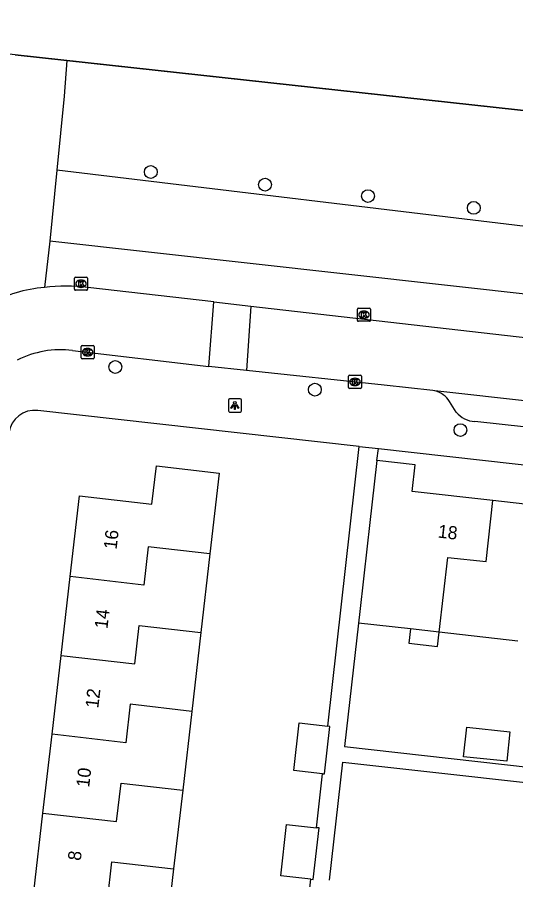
# Model space of a CAD drawing. Extents: x 162082 to 163393, y 388091 to 388632.
# Drawn here: x 162662.6 to 162700.6, y 388132.5 to 388198.4 of the extents above; entities that cross this region are included whole.
import ezdxf

# ---------------------------------------------------------------- set-up
doc = ezdxf.new("R2010")
doc.units = 0
for name, color, linetype in [('IMGEO_Boom', 7, 'Continuous'), ('IMGEO_Groenvoorziening', 7, 'Continuous'), ('IMGEO_Hek', 7, 'Continuous'), ('IMGEO_Kolk', 7, 'Continuous'), ('IMGEO_Lichtpunt', 7, 'Continuous'), ('IMGEO_Pand', 7, 'Continuous'), ('IMGEO_Pand_nummerreeks', 7, 'Continuous'), ('IMGEO_Pand_overbouw', 7, 'Continuous'), ('IMGEO_Rijbaan_lokaal_open', 7, 'Continuous'), ('IMGEO_Voetpad_open', 7, 'Continuous')]:
    doc.layers.add(name, color=color, linetype=linetype)

msp = doc.modelspace()

# ---------------------------------------------------------------- linework, layer by layer
at = {"layer": 'IMGEO_Boom'}
for centre in [(162672.771, 388186.553), (162681.487, 388185.582), (162689.335, 388184.709), (162697.41, 388183.81), (162670.063, 388171.667), (162685.288, 388169.933), (162696.391, 388166.846)]:
    msp.add_circle(centre, 0.489, dxfattribs=at)
at = {"layer": 'IMGEO_Groenvoorziening'}
for points in [[(162666.371, 388195.051), (162704.239, 388190.913)], [(162703.27, 388182.157), (162665.601, 388186.69)]]:
    msp.add_lwpolyline(points, dxfattribs=at)
at = {"layer": 'IMGEO_Hek'}
msp.add_lwpolyline([(162704.239, 388190.917), (162662.426, 388195.481), (162637.2, 388198.38), (162612.235, 388201.026), (162600.069, 388202.629), (162596.208, 388203.054)], dxfattribs=at)
at = {"layer": 'IMGEO_Kolk'}
for p, q in [((162667.023, 388178.517), (162667.875, 388178.517)), ((162666.948, 388177.591), (162666.948, 388178.443)), ((162667.436, 388178.297), (162667.461, 388178.297)), ((162667.949, 388178.443), (162667.949, 388177.591)), ((162667.875, 388177.517), (162667.023, 388177.517)), ((162667.459, 388177.737), (162667.434, 388177.737)), ((162688.529, 388175.224), (162688.529, 388176.076)), ((162688.604, 388176.15), (162689.456, 388176.15)), ((162689.017, 388175.93), (162689.042, 388175.93)), ((162689.53, 388176.076), (162689.53, 388175.224)), ((162689.04, 388175.37), (162689.015, 388175.37)), ((162689.456, 388175.15), (162688.604, 388175.15)), ((162667.454, 388172.367), (162667.454, 388173.219)), ((162667.529, 388173.293), (162668.381, 388173.293)), ((162668.455, 388173.219), (162668.455, 388172.367)), ((162667.942, 388173.073), (162667.967, 388173.073)), ((162668.381, 388172.293), (162667.529, 388172.293)), ((162667.965, 388172.513), (162667.94, 388172.513)), ((162687.845, 388170.1), (162687.845, 388170.952)), ((162687.92, 388171.026), (162688.772, 388171.026)), ((162688.333, 388170.806), (162688.358, 388170.806)), ((162688.846, 388170.952), (162688.846, 388170.1)), ((162688.772, 388170.026), (162687.92, 388170.026)), ((162688.356, 388170.246), (162688.331, 388170.246))]:
    msp.add_line(p, q, dxfattribs=at)
for points in [[(162667.023, 388178.517), (162667.875, 388178.517)], [(162666.948, 388177.591), (162666.948, 388178.443)], [(162667.269, 388178.217), (162667.392, 388178.217), (162667.392, 388178.066), (162667.522, 388178.217), (162667.686, 388178.217), (162667.54, 388178.066), (162667.693, 388177.817), (162667.541, 388177.817), (162667.456, 388177.981), (162667.392, 388177.914), (162667.392, 388177.817), (162667.269, 388177.817), (162667.269, 388178.217)], [(162667.949, 388178.443), (162667.949, 388177.591)], [(162667.875, 388177.517), (162667.023, 388177.517)], [(162688.529, 388175.224), (162688.529, 388176.076)], [(162688.604, 388176.15), (162689.456, 388176.15)], [(162688.85, 388175.85), (162688.973, 388175.85), (162688.973, 388175.699), (162689.103, 388175.85), (162689.267, 388175.85), (162689.121, 388175.699), (162689.274, 388175.45), (162689.122, 388175.45), (162689.037, 388175.614), (162688.973, 388175.547), (162688.973, 388175.45), (162688.85, 388175.45), (162688.85, 388175.85)], [(162689.53, 388176.076), (162689.53, 388175.224)], [(162689.456, 388175.15), (162688.604, 388175.15)], [(162667.454, 388172.367), (162667.454, 388173.219)], [(162667.529, 388173.293), (162668.381, 388173.293)], [(162668.455, 388173.219), (162668.455, 388172.367)], [(162667.775, 388172.993), (162667.898, 388172.993), (162667.898, 388172.842), (162668.028, 388172.993), (162668.192, 388172.993), (162668.046, 388172.842), (162668.199, 388172.593), (162668.047, 388172.593), (162667.962, 388172.757), (162667.898, 388172.69), (162667.898, 388172.593), (162667.775, 388172.593), (162667.775, 388172.993)], [(162668.381, 388172.293), (162667.529, 388172.293)], [(162687.845, 388170.1), (162687.845, 388170.952)], [(162687.92, 388171.026), (162688.772, 388171.026)], [(162688.166, 388170.726), (162688.289, 388170.726), (162688.289, 388170.575), (162688.419, 388170.726), (162688.583, 388170.726), (162688.437, 388170.575), (162688.59, 388170.326), (162688.438, 388170.326), (162688.353, 388170.49), (162688.289, 388170.423), (162688.289, 388170.326), (162688.166, 388170.326), (162688.166, 388170.726)], [(162688.846, 388170.952), (162688.846, 388170.1)], [(162688.772, 388170.026), (162687.92, 388170.026)]]:
    msp.add_lwpolyline(points, dxfattribs=at)
for centre, start, end in [((162667.025, 388178.441), 91.55205, 178.44795), ((162667.025, 388178.441), 91.55205, 178.44795), ((162667.873, 388178.441), 1.55205, 88.44795), ((162667.873, 388178.441), 1.55205, 88.44795), ((162667.025, 388177.593), 181.55205, 268.44795), ((162667.025, 388177.593), 181.55205, 268.44795), ((162667.873, 388177.593), 271.55205, 358.44795), ((162667.873, 388177.593), 271.55205, 358.44795), ((162688.606, 388176.074), 91.55205, 178.44795), ((162688.606, 388176.074), 91.55205, 178.44795), ((162689.454, 388176.074), 1.55205, 88.44795), ((162689.454, 388176.074), 1.55205, 88.44795), ((162688.606, 388175.226), 181.55205, 268.44795), ((162688.606, 388175.226), 181.55205, 268.44795), ((162689.454, 388175.226), 271.55205, 358.44795), ((162689.454, 388175.226), 271.55205, 358.44795), ((162667.531, 388173.217), 91.55205, 178.44795), ((162667.531, 388173.217), 91.55205, 178.44795), ((162668.379, 388173.217), 1.55205, 88.44795), ((162668.379, 388173.217), 1.55205, 88.44795), ((162667.531, 388172.369), 181.55205, 268.44795), ((162667.531, 388172.369), 181.55205, 268.44795), ((162668.379, 388172.369), 271.55205, 358.44795), ((162668.379, 388172.369), 271.55205, 358.44795), ((162687.922, 388170.95), 91.55205, 178.44795), ((162687.922, 388170.95), 91.55205, 178.44795), ((162688.77, 388170.95), 1.55205, 88.44795), ((162688.77, 388170.95), 1.55205, 88.44795), ((162687.922, 388170.102), 181.55205, 268.44795), ((162687.922, 388170.102), 181.55205, 268.44795), ((162688.77, 388170.102), 271.55205, 358.44795), ((162688.77, 388170.102), 271.55205, 358.44795)]:
    msp.add_arc(centre, 0.0765, start, end, dxfattribs=at)
for centre, major_axis, ratio, start_param, end_param in [((162667.435, 388178.017), (-0.387, 0.002), 0.722429, 4.712389, 7.853982), ((162667.46, 388178.017), (-0.39, 0.002), 0.717154, 1.570796, 4.712389), ((162689.016, 388175.65), (-0.387, 0.002), 0.722429, 4.712389, 7.853982), ((162689.041, 388175.65), (-0.39, 0.002), 0.717154, 1.570796, 4.712389), ((162667.941, 388172.793), (-0.387, 0.002), 0.722429, 4.712389, 7.853982), ((162667.966, 388172.793), (-0.39, 0.002), 0.717154, 1.570796, 4.712389), ((162688.332, 388170.526), (-0.387, 0.002), 0.722429, 4.712389, 7.853982), ((162688.357, 388170.526), (-0.39, 0.002), 0.717154, 1.570796, 4.712389)]:
    msp.add_ellipse(centre, major_axis=major_axis, ratio=ratio, start_param=start_param, end_param=end_param, dxfattribs=at)
at = {"layer": 'IMGEO_Lichtpunt'}
for p, q in [((162678.687, 388169.127), (162678.687, 388168.32)), ((162678.687, 388169.127), (162678.687, 388168.32)), ((162679.589, 388169.222), (162678.781, 388169.222)), ((162679.589, 388169.222), (162678.781, 388169.222)), ((162679.683, 388168.32), (162679.683, 388169.127)), ((162679.683, 388168.32), (162679.683, 388169.127)), ((162678.781, 388168.226), (162679.589, 388168.226)), ((162678.781, 388168.226), (162679.589, 388168.226))]:
    msp.add_line(p, q, dxfattribs=at)
for points in [[(162679.061, 388168.791), (162679.1, 388168.763), (162678.912, 388168.501), (162678.874, 388168.528), (162679.061, 388168.791)], [(162679.163, 388168.743), (162679.21, 388168.743), (162679.21, 388168.421), (162679.163, 388168.421), (162679.163, 388168.743)], [(162679.273, 388168.763), (162679.311, 388168.79), (162679.498, 388168.528), (162679.459, 388168.5), (162679.273, 388168.763)]]:
    msp.add_lwpolyline(points, dxfattribs=at)
msp.add_circle((162679.186, 388168.925), 0.0994, dxfattribs=at)
for centre, start, end in [((162678.781, 388169.127), 90, 180), ((162678.781, 388169.127), 90, 180), ((162679.589, 388169.127), 0, 90), ((162679.589, 388169.127), 0, 90), ((162678.781, 388168.32), 180, 270), ((162678.781, 388168.32), 180, 270), ((162679.589, 388168.32), 270, 0), ((162679.589, 388168.32), 270, 360)]:
    msp.add_arc(centre, 0.0946, start, end, dxfattribs=at)
at = {"layer": 'IMGEO_Pand'}
for points in [[(162666.622, 388155.663), (162667.332, 388161.831), (162672.859, 388161.195), (162673.195, 388164.118), (162677.989, 388163.566), (162677.28, 388157.402)], [(162690.025, 388164.519), (162689.464, 388159.551), (162689.286, 388157.973), (162688.726, 388153.005), (162688.625, 388152.114)], [(162698.866, 388161.469), (162692.715, 388162.163), (162692.944, 388164.19), (162690.025, 388164.519)], [(162694.777, 388151.42), (162695.42, 388157.132), (162698.344, 388156.802), (162698.866, 388161.469)], [(162704.866, 388160.792), (162698.866, 388161.469)], [(162677.28, 388157.402), (162672.577, 388157.946), (162672.24, 388155.018), (162666.622, 388155.663)], [(162677.28, 388157.402), (162676.588, 388151.388)], [(162665.93, 388149.644), (162666.622, 388155.663)], [(162665.93, 388149.644), (162671.548, 388148.999), (162671.885, 388151.932), (162676.588, 388151.388)], [(162694.777, 388151.42), (162692.591, 388151.667), (162688.625, 388152.114)], [(162676.588, 388151.388), (162675.896, 388145.373)], [(162700.78, 388150.743), (162694.777, 388151.42)], [(162665.238, 388143.626), (162665.93, 388149.644)], [(162675.896, 388145.373), (162671.193, 388145.917), (162670.856, 388142.981), (162665.238, 388143.626)], [(162675.896, 388145.373), (162675.205, 388139.359)], [(162685.873, 388140.615), (162683.681, 388140.86), (162684.087, 388144.488), (162686.28, 388144.243)], [(162685.873, 388140.615), (162686.025, 388140.598), (162686.43, 388144.226), (162686.28, 388144.243)], [(162664.545, 388137.607), (162665.238, 388143.626)], [(162700.152, 388143.803), (162699.931, 388141.582), (162696.629, 388141.897), (162696.872, 388144.159), (162700.152, 388143.803)], [(162664.545, 388137.607), (162670.164, 388136.962), (162670.502, 388139.904), (162675.205, 388139.359)], [(162675.205, 388139.359), (162674.513, 388133.345)], [(162663.853, 388131.589), (162664.545, 388137.607)], [(162684.969, 388132.561), (162682.683, 388132.816), (162683.123, 388136.749), (162685.41, 388136.493)], [(162684.969, 388132.561), (162685.164, 388132.539), (162685.604, 388136.471), (162685.41, 388136.493)], [(162663.853, 388131.589), (162669.472, 388130.944), (162669.81, 388133.889), (162674.513, 388133.345)], [(162674.513, 388133.345), (162673.821, 388127.33)]]:
    msp.add_lwpolyline(points, dxfattribs=at)
at = {"layer": 'IMGEO_Pand_overbouw'}
msp.add_lwpolyline([(162694.777, 388151.42), (162692.591, 388151.667), (162692.467, 388150.568), (162694.654, 388150.322)], close=True, dxfattribs=at)
at = {"layer": 'IMGEO_Rijbaan_lokaal_open'}
for points in [[(162677.587, 388176.629), (162667.962, 388177.734)], [(162677.203, 388171.704), (162677.587, 388176.629)], [(162677.587, 388176.629), (162680.392, 388176.308)], [(162680.392, 388176.308), (162680.066, 388171.399)], [(162680.392, 388176.308), (162716.658, 388172.147), (162723.437, 388171.392), (162745.54, 388168.934), (162751.96, 388168.22), (162757.203, 388167.636)], [(162666.796, 388172.923), (162677.203, 388171.704)], [(162680.066, 388171.399), (162677.203, 388171.704)], [(162694.451, 388169.835), (162694.289, 388169.866), (162690.562, 388170.28), (162680.066, 388171.399)], [(162753.966, 388163.189), (162694.451, 388169.835)]]:
    msp.add_lwpolyline(points, dxfattribs=at)
for centre, radius, start, end in [((162666.321, 388165.095), 12.745, 82.60311, 97.46641), ((162665.373, 388167.917), 9.841, 94.12825, 119.96616), ((162665.906, 388165.56), 7.417, 83.1083, 116.60954)]:
    msp.add_arc(centre, radius, start, end, dxfattribs=at)
at = {"layer": 'IMGEO_Voetpad_open'}
for points in [[(162662.426, 388195.481), (162666.371, 388195.051)], [(162666.371, 388195.051), (162666.162, 388192.347), (162665.601, 388186.69)], [(162665.601, 388186.69), (162665.064, 388181.271)], [(162665.064, 388181.271), (162664.665, 388177.732)], [(162702.709, 388177.08), (162665.064, 388181.271)], [(162696.067, 388168.209), (162695.553, 388169.022)], [(162688.677, 388165.591), (162664.145, 388168.344)], [(162751.077, 388161.612), (162697.497, 388167.497)], [(162686.28, 388144.243), (162688.677, 388165.591)], [(162688.677, 388165.591), (162690.136, 388165.428)], [(162690.025, 388164.519), (162690.136, 388165.428)], [(162690.136, 388165.428), (162753.371, 388158.332)], [(162688.625, 388152.114), (162687.557, 388142.698), (162750.849, 388135.576)], [(162686.416, 388132.5), (162687.422, 388141.491), (162750.73, 388134.453)], [(162685.41, 388136.493), (162685.873, 388140.615)], [(162684.587, 388129.167), (162684.969, 388132.561)]]:
    msp.add_lwpolyline(points, dxfattribs=at)
for centre, radius, start, end in [((162694.038, 388168.121), 1.763, 30.72698, 76.43695), ((162663.922, 388166.356), 2.001, 83.59545, 171.95267), ((162697.629, 388169.555), 2.062, 220.7387, 266.32368)]:
    msp.add_arc(centre, radius, start, end, dxfattribs=at)

# ---------------------------------------------------------------- texts
at = {"layer": 'IMGEO_Pand_nummerreeks'}
for s, rotation, p in [('18', 353.56568, (162694.635, 388158.645)), ('16', 83.43794, (162670.158, 388157.698)), ('14', 83.43794, (162669.461, 388151.642)), ('12', 83.43794, (162668.764, 388145.583)), ('10', 83.43794, (162668.068, 388139.533)), ('8', 83.43794, (162667.425, 388133.935))]:
    msp.add_text(s, height=1, rotation=rotation, dxfattribs=at).set_placement(p)

doc.saveas('drawing.dxf')
